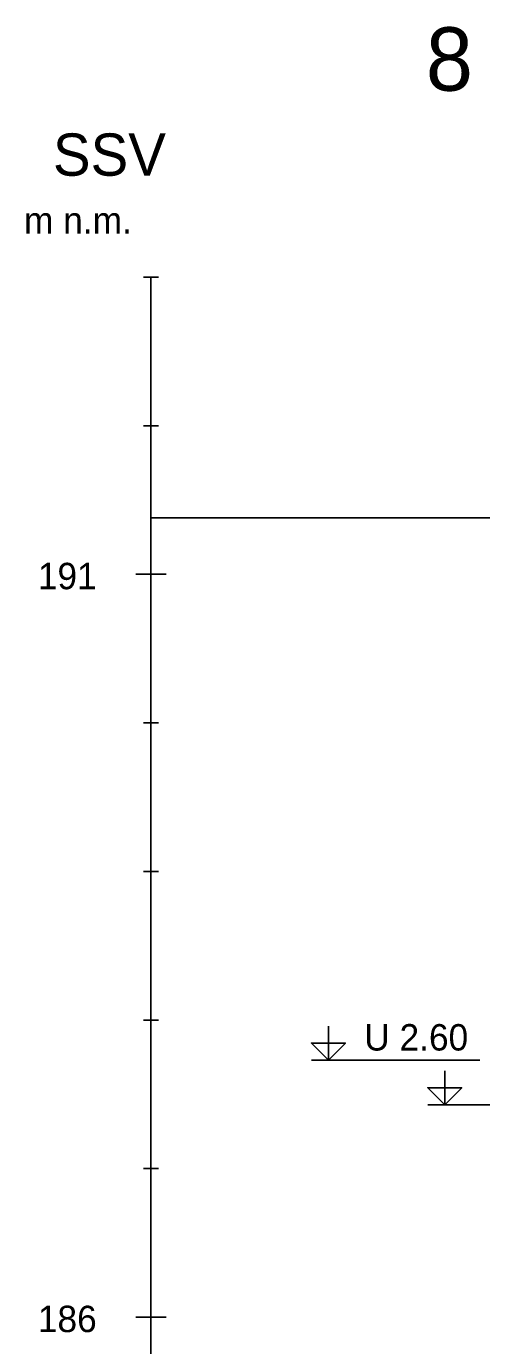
# Model space of a CAD drawing. Extents: x 3042 to 4120, y 576 to 2694.
# Drawn here: x 3198.82 to 3214.16, y 2407.78 to 2452.17 of the extents above; entities that cross this region are included whole.
import ezdxf

# ---------------------------------------------------------------- set-up
doc = ezdxf.new("R2010")
doc.units = 0
for name, color, linetype in [('19', 7, 'Continuous'), ('20', 7, 'Continuous'), ('61', 7, 'Continuous'), ('ig vrty popis', 7, 'Continuous'), ('pomocna', 7, 'Continuous'), ('rozhraní', 7, 'Continuous')]:
    doc.layers.add(name, color=color, linetype=linetype)

msp = doc.modelspace()

# ---------------------------------------------------------------- linework, layer by layer
at = {"layer": '19'}
for p, q in [((3202.763, 2443.732), (3203.271, 2443.732)), ((3203.017, 2383.732), (3203.017, 2443.732)), ((3202.763, 2438.732), (3203.271, 2438.732)), ((3202.509, 2433.732), (3203.525, 2433.732)), ((3202.763, 2428.732), (3203.271, 2428.732)), ((3202.763, 2423.732), (3203.271, 2423.732)), ((3202.763, 2418.732), (3203.271, 2418.732)), ((3202.763, 2413.732), (3203.271, 2413.732)), ((3202.509, 2408.732), (3203.525, 2408.732))]:
    msp.add_line(p, q, dxfattribs=at)
at = {"layer": '61'}
for p, q in [((3208.425, 2417.382), (3214.098, 2417.382)), ((3212.343, 2415.882), (3217.338, 2415.882))]:
    msp.add_line(p, q, dxfattribs=at)
for points in [[(3208.997, 2418.525), (3208.997, 2417.382), (3208.425, 2417.954), (3209.568, 2417.954), (3208.997, 2417.382)], [(3212.914, 2417.025), (3212.914, 2415.882), (3212.343, 2416.454), (3213.486, 2416.454), (3212.914, 2415.882)]]:
    msp.add_lwpolyline(points, dxfattribs=at)
at = {"layer": 'pomocna'}
msp.add_line((3203.017, 2435.632), (3242.027, 2435.632), dxfattribs=at)
at = {"layer": 'rozhraní'}
msp.add_spline([(3305.53, 2435.632), (3242.027, 2435.632), (3213.382, 2435.632)], degree=3, dxfattribs=at)

# ---------------------------------------------------------------- texts
at = {"layer": '19'}
for s, p in [('m n.m.', (3198.741, 2445.199)), ('191', (3199.207, 2433.23)), ('186', (3199.207, 2408.23))]:
    msp.add_text(s, height=0.889, dxfattribs=at).set_placement(p)
at = {"layer": '20'}
msp.add_text('SSV', height=1.4224, dxfattribs=at).set_placement((3199.715, 2447.146))
at = {"layer": '61'}
msp.add_text('U 2.60', height=0.889, dxfattribs=at).set_placement((3210.203, 2417.706))
at = {"layer": 'ig vrty popis'}
msp.add_text('8', height=2.132, dxfattribs=at).set_placement((3212.279, 2450.007))

doc.saveas('drawing.dxf')
